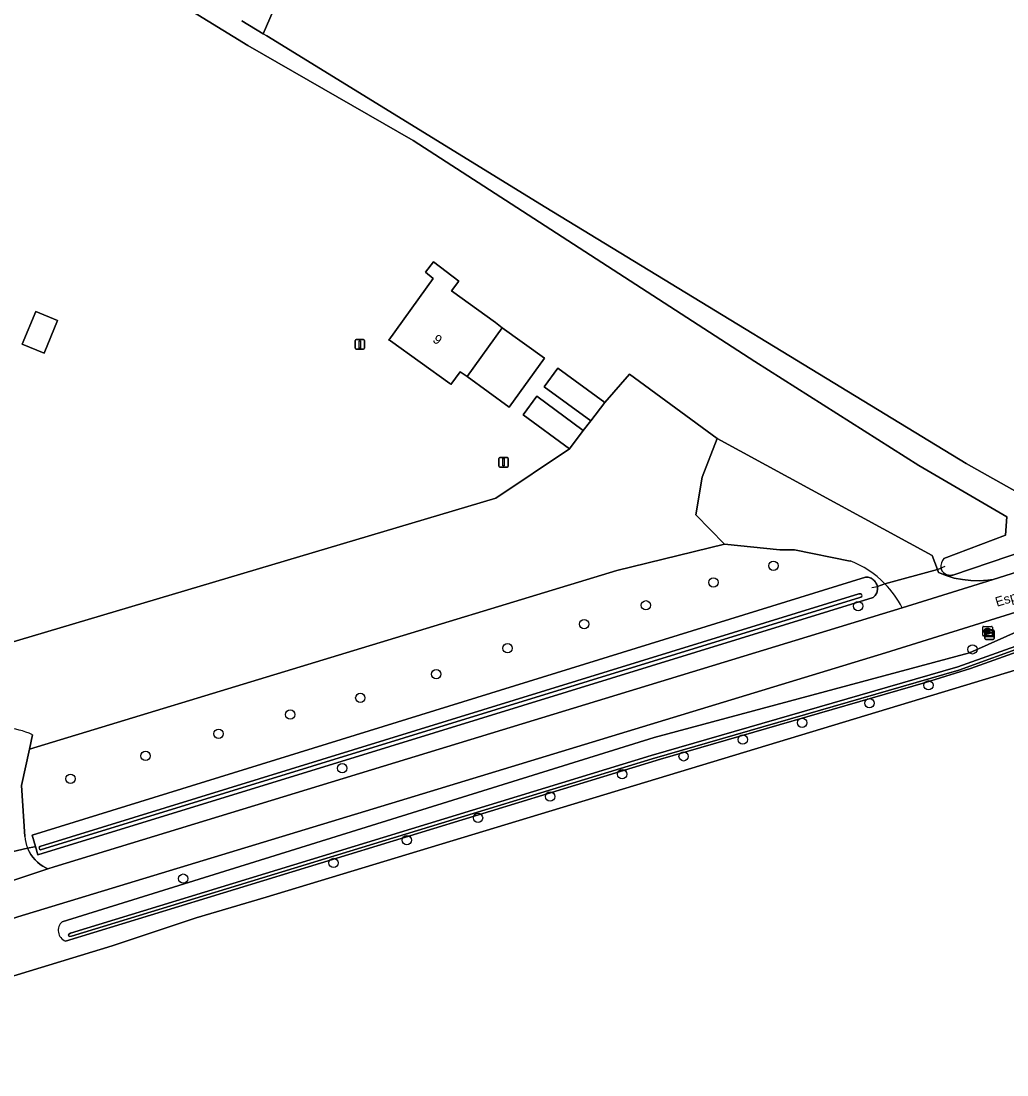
# Model space of a CAD drawing. Extents: x 161385 to 162589, y 388479 to 389756.
# Drawn here: x 162011.3 to 162114.5, y 389409.1 to 389519.5 of the extents above; entities that cross this region are included whole.
import ezdxf

# ---------------------------------------------------------------- set-up
doc = ezdxf.new("R2010")
doc.units = 0
for name, color, linetype in [('IMGEO_Boom', 7, 'Continuous'), ('IMGEO_Bouwland', 7, 'Continuous'), ('IMGEO_Brandkraan', 7, 'Continuous'), ('IMGEO_Duiker', 7, 'Continuous'), ('IMGEO_Groenvoorziening', 7, 'Continuous'), ('IMGEO_Lichtmast', 7, 'Continuous'), ('IMGEO_Loofbos', 7, 'Continuous'), ('IMGEO_Muur', 7, 'Continuous'), ('IMGEO_Oever', 7, 'Continuous'), ('IMGEO_Openbare_ruimte_label', 7, 'Continuous'), ('IMGEO_Pand', 7, 'Continuous'), ('IMGEO_Pand_nummerreeks', 7, 'Continuous'), ('IMGEO_Parkeervlak_halfverhard', 7, 'Continuous'), ('IMGEO_Rijbaan_lokaal_gesloten', 7, 'Continuous'), ('IMGEO_Rijbaan_lokaal_halfverhard', 7, 'Continuous'), ('IMGEO_Verklikker', 7, 'Continuous'), ('IMGEO_Waterloop', 7, 'Continuous')]:
    doc.layers.add(name, color=color, linetype=linetype)

msp = doc.modelspace()

# ---------------------------------------------------------------- linework, layer by layer
at = {"layer": 'IMGEO_Boom'}
for centre in [(162090.07, 389462.49), (162083.78, 389460.74), (162076.71, 389458.34), (162098.94, 389458.26), (162070.24, 389456.38), (162062.21, 389453.84), (162110.92, 389453.73), (162054.74, 389451.13), (162106.31, 389449.96), (162046.79, 389448.64), (162100.12, 389448.09), (162039.45, 389446.9), (162093.07, 389446.04), (162031.94, 389444.89), (162086.85, 389444.28), (162024.29, 389442.57), (162080.66, 389442.52), (162044.89, 389441.27), (162074.22, 389440.64), (162016.43, 389440.17), (162066.67, 389438.31), (162059.12, 389436.07), (162051.66, 389433.74), (162043.99, 389431.35), (162028.24, 389429.71)]:
    msp.add_circle(centre, 0.489, dxfattribs=at)
at = {"layer": 'IMGEO_Bouwland'}
for points in [[(162116.14, 389469.89), (162121.42, 389471.64), (162127.93, 389484.01), (162132.72, 389493.83), (162137.81, 389504.64), (162144.01, 389517.13), (162153.02, 389535.72), (162158.48, 389548.09), (162131.51, 389565.81), (162115.93, 389575.81), (162100.3, 389585.8), (162075.74, 389601.17), (162073.64, 389600.65), (162072.5, 389600.2), (162069.66, 389594.24), (162036.62, 389518.21), (162036.99, 389517.99), (162066.21, 389500), (162110.27, 389473.21)], [(161974.71, 389408.55), (161976.98, 389399.29), (161985.86, 389368.86), (161986.78, 389365.65), (162002.42, 389311.16), (162006.92, 389296.15), (162011.64, 389280), (162015.03, 389279.95), (162097.59, 389293.26), (162127.27, 389390.07), (162147.56, 389460.89), (162147.66, 389461.33), (162036.92, 389427.76), (162029.58, 389425.61), (162020.79, 389422.67), (161987.23, 389412.43)]]:
    msp.add_lwpolyline(points, close=True, dxfattribs=at)
at = {"layer": 'IMGEO_Brandkraan'}
for p, q in [((162112, 389455.21), (162112, 389456.06)), ((162112.07, 389456.13), (162112.92, 389456.13)), ((162112.26, 389455.63), (162112.26, 389455.64)), ((162112.3, 389455.68), (162112.7, 389455.68)), ((162112.69, 389455.59), (162112.3, 389455.59)), ((162112.51, 389455.35), (162112.48, 389455.35)), ((162112.49, 389455.91), (162112.51, 389455.91)), ((162112.74, 389455.64), (162112.74, 389455.63)), ((162113, 389456.06), (162113, 389455.21)), ((162112.92, 389455.13), (162112.07, 389455.13))]:
    msp.add_line(p, q, dxfattribs=at)
for points in [[(162112, 389455.21), (162112, 389456.06)], [(162112.07, 389456.13), (162112.92, 389456.13)], [(162113, 389456.06), (162113, 389455.21)], [(162112.92, 389455.13), (162112.07, 389455.13)]]:
    msp.add_lwpolyline(points, dxfattribs=at)
for centre, radius, start, end in [((162112.07, 389456.06), 0.0765, 91.552, 178.448), ((162112.07, 389456.06), 0.0765, 91.552, 178.448), ((162112.3, 389455.64), 0.0403, 85.8775, 175.7526), ((162112.29, 389455.63), 0.0366, 178.938, 274.7102), ((162112.7, 389455.63), 0.043, 264.8664, 352.4533), ((162112.7, 389455.64), 0.0386, 1.7309, 96.639), ((162112.92, 389456.06), 0.0765, 1.552, 88.448), ((162112.92, 389456.06), 0.0765, 1.552, 88.448), ((162112.07, 389455.21), 0.0765, 181.552, 268.448), ((162112.07, 389455.21), 0.0765, 181.552, 268.448), ((162112.92, 389455.21), 0.0765, 271.552, 358.448), ((162112.92, 389455.21), 0.0765, 271.552, 358.448)]:
    msp.add_arc(centre, radius, start, end, dxfattribs=at)
for centre, major_axis, ratio, start_param, end_param in [((162112.48, 389455.63), (-0.387, 0.002), 0.722429, 4.712389, 7.853982), ((162112.51, 389455.63), (-0.39, 0.002), 0.717154, 1.570796, 4.712389)]:
    msp.add_ellipse(centre, major_axis=major_axis, ratio=ratio, start_param=start_param, end_param=end_param, dxfattribs=at)
at = {"layer": 'IMGEO_Duiker'}
msp.add_lwpolyline([(162100.37, 389460.21), (162100.95, 389460.31), (162101.74, 389460.6), (162107.24, 389462.09), (162108.05, 389462.44)], dxfattribs=at)
at = {"layer": 'IMGEO_Groenvoorziening'}
for points in [[(162107.93, 389463.24), (162114.39, 389465.7), (162114.5, 389467.62), (162105.3, 389473), (162088.1, 389483.88), (162063.17, 389500), (162052.31, 389507.02), (162034.99, 389516.98), (162000, 389538.44)], [(162004.14, 389443.35), (162009.48, 389454.24), (162061, 389469.55), (162068.71, 389474.73), (162063.85, 389478.3), (162065.29, 389480.25), (162070.14, 389476.67), (162070.95, 389477.66), (162066.04, 389481.24), (162067.47, 389483.2), (162072.4, 389479.6), (162074.99, 389482.55), (162084.18, 389475.82), (162106.68, 389463.56), (162107.24, 389462.09), (162107.62, 389462.23), (162107.61, 389462.25)], [(162116.67, 389464.16), (162108.86, 389461.51), (162108.77, 389461.49), (162108.68, 389461.48), (162108.6, 389461.47), (162108.5, 389461.48), (162108.42, 389461.49), (162108.33, 389461.51), (162108.24, 389461.54), (162108.16, 389461.57), (162108.08, 389461.61), (162108, 389461.66), (162107.93, 389461.72), (162107.87, 389461.78), (162107.81, 389461.85), (162107.75, 389461.92), (162107.71, 389462), (162107.67, 389462.08), (162107.64, 389462.16), (162107.62, 389462.23), (162107.24, 389462.09), (162107.36, 389461.78), (162108.17, 389461.45), (162109.01, 389461.2), (162109.88, 389461.03), (162110.75, 389460.93), (162111.63, 389460.92), (162112.51, 389460.98), (162113.07, 389461.06), (162149.26, 389472.47)], [(162015.57, 389425.19), (162052.22, 389436.6), (162077.56, 389444.49), (162110.6, 389453.36), (162116.48, 389455.97), (162132.77, 389460.73), (162149.28, 389466.12), (162149.51, 389465.17), (162151.86, 389465.92), (162152.81, 389469.35), (162149.94, 389468.39), (162101.79, 389453.37), (162051.71, 389438.12), (162010.92, 389425.7), (162000, 389422.15), (161923.01, 389397.14), (161875.33, 389382.27), (161826.12, 389367.53)], [(162128.33, 389390.12), (162137.87, 389423.06), (162150.01, 389464.01), (162149.75, 389464.2), (162133.34, 389458.94), (162117.08, 389453.99), (162110.7, 389451.73), (162106.01, 389450.25), (162078.25, 389442.23), (162015.91, 389423.17)], [(161987.23, 389412.43), (162020.79, 389422.67), (162029.58, 389425.61), (162036.92, 389427.76), (162147.66, 389461.33), (162147.56, 389460.89), (162127.27, 389390.07)], [(162101.74, 389460.6), (162100.95, 389460.31), (162100.95, 389460.29), (162100.96, 389460.19), (162100.96, 389460.08), (162100.96, 389459.97), (162100.94, 389459.86), (162100.92, 389459.76), (162100.88, 389459.66), (162100.84, 389459.56), (162100.78, 389459.47), (162100.72, 389459.38), (162100.65, 389459.29), (162100.58, 389459.22), (162100.5, 389459.15), (162049.89, 389443.56), (162013.02, 389432.2), (162012.77, 389433.08), (162012.66, 389433.05), (162011.94, 389432.89), (162012.09, 389432.56), (162012.27, 389432.25), (162012.47, 389431.96), (162012.71, 389431.68), (162012.96, 389431.43), (162013.24, 389431.2), (162013.53, 389431), (162013.84, 389430.83), (162014.07, 389430.72), (162014.71, 389430.93), (162050.46, 389441.86), (162103.55, 389458.09)]]:
    msp.add_lwpolyline(points, dxfattribs=at)
for points in [[(162054.41, 389492.57), (162053.62, 389493.23), (162054.45, 389494.31), (162057.11, 389492.28), (162056.33, 389491.29), (162060.96, 389487.96), (162061.66, 389487.42), (162066.09, 389484.23), (162062.39, 389479.1), (162057.97, 389482.3), (162057.26, 389482.81), (162056.28, 389481.46), (162056.15, 389481.56), (162049.94, 389486.03), (162049.79, 389486.13)], [(162012.78, 389489.12), (162015.07, 389488.19), (162013.67, 389484.76), (162011.38, 389485.7)]]:
    msp.add_lwpolyline(points, close=True, dxfattribs=at)
for centre, radius, start, end in [((162108.87, 389462.39), 1.27, 138.1827, 186.45), ((162094.5, 389453.49), 10.15, 26.9605, 44.4896), ((162016.33, 389424.29), 1.19, 130.1227, 249.4269)]:
    msp.add_arc(centre, radius, start, end, dxfattribs=at)
at = {"layer": 'IMGEO_Lichtmast'}
for p, q in [((162046.34, 389486.17), (162047.13, 389486.17)), ((162047.13, 389486.17), (162046.34, 389486.17)), ((162046.24, 389485.27), (162046.24, 389486.07)), ((162046.24, 389486.07), (162046.24, 389485.27)), ((162047.13, 389485.17), (162046.34, 389485.17)), ((162046.34, 389485.17), (162047.13, 389485.17)), ((162047.23, 389486.07), (162047.23, 389485.27)), ((162047.23, 389485.27), (162047.23, 389486.07)), ((162061.3, 389472.93), (162061.3, 389473.73)), ((162061.3, 389473.73), (162061.3, 389472.93)), ((162061.4, 389473.83), (162062.19, 389473.83)), ((162062.19, 389473.83), (162061.4, 389473.83)), ((162062.29, 389473.73), (162062.29, 389472.93)), ((162062.29, 389472.93), (162062.29, 389473.73)), ((162062.19, 389472.83), (162061.4, 389472.83)), ((162061.4, 389472.83), (162062.19, 389472.83))]:
    msp.add_line(p, q, dxfattribs=at)
for points in [[(162046.66, 389486.04), (162046.81, 389486.04), (162046.81, 389485.29), (162046.66, 389485.29), (162046.66, 389486.04)], [(162061.72, 389473.71), (162061.87, 389473.71), (162061.87, 389472.96), (162061.72, 389472.96), (162061.72, 389473.71)]]:
    msp.add_lwpolyline(points, dxfattribs=at)
for centre, start, end in [((162046.34, 389486.07), 90, 180), ((162046.34, 389486.07), 90, 180), ((162047.13, 389486.07), 0, 90), ((162047.13, 389486.07), 360, 90), ((162046.34, 389485.27), 180, 270), ((162046.34, 389485.27), 180, 270), ((162047.13, 389485.27), 270, 0), ((162047.13, 389485.27), 270, 0), ((162061.4, 389473.73), 90, 180), ((162061.4, 389473.73), 90, 180), ((162061.4, 389472.93), 180, 270), ((162061.4, 389472.93), 180, 270), ((162062.19, 389473.73), 0, 90), ((162062.19, 389473.73), 360, 90), ((162062.19, 389472.93), 270, 0), ((162062.19, 389472.93), 270, 0)]:
    msp.add_arc(centre, 0.1, start, end, dxfattribs=at)
at = {"layer": 'IMGEO_Loofbos'}
for points in [[(162098.09, 389462.98), (162092.28, 389464.16), (162090.74, 389464.16), (162084.95, 389464.73), (162073.67, 389461.98), (162012.12, 389443.26), (162011.3, 389439.48), (162011.65, 389434.14)], [(162011.94, 389432.89), (162012.66, 389433.05), (162012.77, 389433.08), (162012.43, 389434.26), (162099.71, 389461.3), (162099.77, 389461.3), (162099.88, 389461.29), (162099.99, 389461.28), (162100.1, 389461.25), (162100.2, 389461.21), (162100.3, 389461.17), (162100.4, 389461.11), (162100.49, 389461.05), (162100.57, 389460.98), (162100.65, 389460.9), (162100.72, 389460.81), (162100.78, 389460.72), (162100.84, 389460.62), (162100.88, 389460.52), (162100.92, 389460.42), (162100.95, 389460.31), (162101.74, 389460.6)]]:
    msp.add_lwpolyline(points, dxfattribs=at)
for centre, radius, start, end in [((162094.52, 389453.51), 10.13, 44.4904, 69.3749), ((162015.66, 389434.4), 4.01, 183.6641, 202.1182)]:
    msp.add_arc(centre, radius, start, end, dxfattribs=at)
at = {"layer": 'IMGEO_Muur'}
for points in [[(162072.4, 389479.6), (162067.47, 389483.2), (162066.04, 389481.24), (162070.95, 389477.66)], [(162065.29, 389480.25), (162063.85, 389478.3), (162068.71, 389474.73), (162070.14, 389476.67)]]:
    msp.add_lwpolyline(points, close=True, dxfattribs=at)
at = {"layer": 'IMGEO_Oever'}
for points in [[(162106.01, 389450.25), (162110.7, 389451.73), (162117.08, 389453.99), (162133.34, 389458.94), (162149.75, 389464.2), (162149.51, 389465.17), (162149.28, 389466.12), (162132.77, 389460.73), (162116.48, 389455.97), (162110.6, 389453.36), (162077.56, 389444.49), (162052.22, 389436.6), (162015.57, 389425.19)], [(162016.22, 389423.78), (162016.23, 389423.84), (162016.27, 389423.9), (162016.43, 389423.99), (162077.27, 389442.6), (162109.38, 389451.88), (162116.91, 389454.58), (162148.25, 389464.23)], [(162148.47, 389463.97), (162148.35, 389463.9), (162117.01, 389454.26), (162109.48, 389451.55), (162077.37, 389442.27), (162016.53, 389423.67), (162016.35, 389423.64), (162016.27, 389423.67)], [(162013.14, 389432.98), (162013.21, 389433.09), (162099.02, 389459.53)], [(162099.31, 389459.26), (162099.23, 389459.21), (162099.13, 389459.17), (162013.3, 389432.73), (162013.18, 389432.81)], [(162099.02, 389459.53), (162099.12, 389459.55), (162099.21, 389459.56)], [(162015.91, 389423.17), (162078.25, 389442.23), (162106.01, 389450.25)]]:
    msp.add_lwpolyline(points, dxfattribs=at)
msp.add_lwpolyline([(162100.5, 389459.15), (162100.58, 389459.22), (162100.65, 389459.29), (162100.72, 389459.38), (162100.78, 389459.47), (162100.84, 389459.56), (162100.88, 389459.66), (162100.92, 389459.76), (162100.94, 389459.86), (162100.96, 389459.97), (162100.96, 389460.08), (162100.96, 389460.19), (162100.95, 389460.29), (162100.95, 389460.31), (162100.92, 389460.42), (162100.88, 389460.52), (162100.84, 389460.62), (162100.78, 389460.72), (162100.72, 389460.81), (162100.65, 389460.9), (162100.57, 389460.98), (162100.49, 389461.05), (162100.4, 389461.11), (162100.3, 389461.17), (162100.2, 389461.21), (162100.1, 389461.25), (162099.99, 389461.28), (162099.88, 389461.29), (162099.77, 389461.3), (162099.71, 389461.3), (162012.43, 389434.26), (162012.77, 389433.08), (162013.02, 389432.2), (162049.89, 389443.56)], close=True, dxfattribs=at)
for centre, radius, start, end in [((162099.16, 389459.38), 0.188, 322.6176, 73.1967), ((162013.33, 389432.93), 0.197, 166.6896, 219.1519), ((162016.33, 389424.29), 1.19, 130.1227, 249.4269), ((162016.34, 389423.77), 0.12, 172.616, 235.5884)]:
    msp.add_arc(centre, radius, start, end, dxfattribs=at)
at = {"layer": 'IMGEO_Pand'}
for points in [[(162056.33, 389491.29), (162057.11, 389492.28), (162054.45, 389494.31), (162053.62, 389493.23), (162054.41, 389492.57), (162049.79, 389486.13), (162049.94, 389486.03), (162056.15, 389481.56), (162056.28, 389481.46), (162057.26, 389482.81), (162057.97, 389482.3), (162061.66, 389487.42), (162060.96, 389487.96)], [(162011.38, 389485.7), (162013.67, 389484.76), (162015.07, 389488.19), (162012.78, 389489.12)], [(162062.39, 389479.1), (162066.09, 389484.23), (162061.66, 389487.42), (162057.97, 389482.3)]]:
    msp.add_lwpolyline(points, close=True, dxfattribs=at)
at = {"layer": 'IMGEO_Parkeervlak_halfverhard'}
for points in [[(162073.67, 389461.98), (162084.95, 389464.73), (162081.94, 389467.81), (162082.61, 389471.75), (162084.18, 389475.82), (162074.99, 389482.55), (162072.4, 389479.6), (162070.95, 389477.66), (162070.14, 389476.67), (162068.71, 389474.73), (162061, 389469.55), (162009.48, 389454.24), (162004.14, 389443.35), (162006.81, 389444.73)], [(162012.44, 389444.77), (162012.12, 389443.26), (162073.67, 389461.98)]]:
    msp.add_lwpolyline(points, dxfattribs=at)
msp.add_arc((162009.67, 389439.33), 6.11, 63.0088, 117.8871, dxfattribs=at)
at = {"layer": 'IMGEO_Rijbaan_lokaal_gesloten'}
for points in [[(162274.51, 389513.54), (162284.77, 389517.62), (162283.07, 389521.76), (162282.4, 389521.48), (162273.98, 389518.09), (162256.73, 389511.13), (162234.04, 389502.53), (162227.24, 389500), (162209.08, 389493.03), (162180.59, 389482.67), (162149.26, 389472.47), (162113.07, 389461.06), (162103.55, 389458.09), (162050.46, 389441.86), (162014.71, 389430.93), (162014.07, 389430.72), (162008.66, 389428.95), (162007.84, 389428.69), (162000, 389426.14), (161919.07, 389399.82), (161874.41, 389385.9), (161832.48, 389373.05)], [(161826.12, 389367.53), (161875.33, 389382.27), (161923.01, 389397.14), (162000, 389422.15), (162010.92, 389425.7), (162051.71, 389438.12), (162101.79, 389453.37), (162149.94, 389468.39), (162152.81, 389469.35), (162156.6, 389470.63), (162181.39, 389478.96), (162191.34, 389482.09), (162232.31, 389497.1), (162253.52, 389505.21), (162274.51, 389513.54)], [(162103.55, 389458.09), (162113.07, 389461.06), (162112.51, 389460.98), (162111.63, 389460.92), (162110.75, 389460.93), (162109.88, 389461.03), (162109.01, 389461.2), (162108.17, 389461.45), (162107.36, 389461.78), (162107.24, 389462.09), (162101.74, 389460.6)], [(162008.66, 389428.95), (162014.07, 389430.72), (162013.84, 389430.83), (162013.53, 389431), (162013.24, 389431.2), (162012.96, 389431.43), (162012.71, 389431.68), (162012.47, 389431.96), (162012.27, 389432.25), (162012.09, 389432.56), (162011.94, 389432.89), (162009.39, 389432.3)]]:
    msp.add_lwpolyline(points, dxfattribs=at)
msp.add_arc((162094.5, 389453.49), 10.15, 26.9605, 44.4896, dxfattribs=at)
at = {"layer": 'IMGEO_Rijbaan_lokaal_halfverhard'}
for points in [[(162101.74, 389460.6), (162107.24, 389462.09), (162106.68, 389463.56), (162084.18, 389475.82), (162082.61, 389471.75), (162081.94, 389467.81), (162084.95, 389464.73), (162090.74, 389464.16), (162092.28, 389464.16), (162098.09, 389462.98)], [(162011.65, 389434.14), (162011.3, 389439.48), (162012.12, 389443.26), (162012.44, 389444.77)], [(162003.87, 389441.73), (162004.34, 389440.52), (162006.38, 389435.29), (162008.27, 389432.68), (162008.5, 389432.1), (162009.39, 389432.3), (162011.94, 389432.89)]]:
    msp.add_lwpolyline(points, dxfattribs=at)
for centre, radius, start, end in [((162094.52, 389453.51), 10.13, 44.4904, 69.3749), ((162009.67, 389439.33), 6.11, 63.0088, 117.8871), ((162015.66, 389434.4), 4.01, 183.6641, 202.1182)]:
    msp.add_arc(centre, radius, start, end, dxfattribs=at)
at = {"layer": 'IMGEO_Verklikker'}
for p, q in [((162112.2, 389454.87), (162112.2, 389455.67)), ((162112.2, 389455.67), (162112.2, 389454.87)), ((162112.3, 389455.77), (162113.09, 389455.77)), ((162113.09, 389455.77), (162112.3, 389455.77)), ((162113.19, 389455.67), (162113.19, 389454.87)), ((162113.19, 389454.87), (162113.19, 389455.67)), ((162113.09, 389454.77), (162112.3, 389454.77)), ((162112.3, 389454.77), (162113.09, 389454.77))]:
    msp.add_line(p, q, dxfattribs=at)
for points in [[(162112.3, 389455.5), (162113.08, 389455.5), (162113.08, 389455.04), (162112.3, 389455.04), (162112.3, 389455.5)], [(162112.36, 389455.44), (162112.36, 389455.1), (162113.02, 389455.1), (162113.02, 389455.44), (162112.36, 389455.44)]]:
    msp.add_lwpolyline(points, dxfattribs=at)
for centre, start, end in [((162112.3, 389455.67), 90, 180), ((162112.3, 389455.67), 90, 180), ((162113.09, 389455.67), 0, 90), ((162113.09, 389455.67), 360, 90), ((162112.3, 389454.87), 180, 270), ((162112.3, 389454.87), 180, 270), ((162113.09, 389454.87), 270, 0), ((162113.09, 389454.87), 270, 0)]:
    msp.add_arc(centre, 0.1, start, end, dxfattribs=at)
at = {"layer": 'IMGEO_Waterloop'}
for points in [[(161992.51, 389544.75), (161980.61, 389552.6), (161978.92, 389553.72), (161977.3, 389554.78), (161958.97, 389567.03), (161957.03, 389575.7), (161977.53, 389623.15), (161977.48, 389623.17), (161975.61, 389624.07), (161964.51, 389598.4), (161954.55, 389576.32), (161957.3, 389565.69), (161971.96, 389556.49), (161978.31, 389552.32), (161991.86, 389543.43), (162000, 389538.44), (162034.99, 389516.98), (162052.31, 389507.02), (162063.17, 389500), (162088.1, 389483.88), (162105.3, 389473), (162114.5, 389467.62), (162114.39, 389465.7), (162107.93, 389463.24)], [(162034.38, 389519.56), (162036.62, 389518.21), (162069.66, 389594.24)], [(162116.14, 389469.89), (162110.27, 389473.21), (162066.21, 389500), (162036.99, 389517.99), (162036.62, 389518.21), (162034.38, 389519.56)], [(162148.41, 389464.23), (162148.25, 389464.23), (162116.91, 389454.58), (162109.38, 389451.88), (162077.27, 389442.6), (162016.43, 389423.99), (162016.27, 389423.9), (162016.23, 389423.84), (162016.22, 389423.78)], [(162107.61, 389462.25), (162107.62, 389462.23), (162107.64, 389462.16), (162107.67, 389462.08), (162107.71, 389462), (162107.75, 389461.92), (162107.81, 389461.85), (162107.87, 389461.78), (162107.93, 389461.72), (162108, 389461.66), (162108.08, 389461.61), (162108.16, 389461.57), (162108.24, 389461.54), (162108.33, 389461.51), (162108.42, 389461.49), (162108.5, 389461.48), (162108.6, 389461.47), (162108.68, 389461.48), (162108.77, 389461.49), (162108.86, 389461.51), (162116.67, 389464.16)], [(162016.27, 389423.67), (162016.35, 389423.64), (162016.53, 389423.67), (162077.37, 389442.27), (162109.48, 389451.55), (162117.01, 389454.26), (162148.35, 389463.9)], [(162099.21, 389459.56), (162099.12, 389459.55), (162099.02, 389459.53), (162013.21, 389433.09), (162013.14, 389432.98)], [(162013.18, 389432.81), (162013.3, 389432.73), (162099.13, 389459.17)], [(162099.13, 389459.17), (162099.23, 389459.21), (162099.31, 389459.26)]]:
    msp.add_lwpolyline(points, dxfattribs=at)
for centre, radius, start, end in [((162108.87, 389462.39), 1.27, 138.1827, 186.45), ((162099.16, 389459.38), 0.188, 322.6176, 73.1967), ((162013.33, 389432.93), 0.197, 166.6896, 219.1519), ((162016.34, 389423.77), 0.12, 172.616, 235.5884)]:
    msp.add_arc(centre, radius, start, end, dxfattribs=at)

# ---------------------------------------------------------------- texts
at = {"layer": 'IMGEO_Openbare_ruimte_label'}
msp.add_text('Esp', height=1, rotation=16.8584, dxfattribs=at).set_placement((162113.48, 389458.18))
at = {"layer": 'IMGEO_Pand_nummerreeks'}
msp.add_text('9', height=1, rotation=324.2417, dxfattribs=at).set_placement((162054.29, 389486))

doc.saveas('drawing.dxf')
